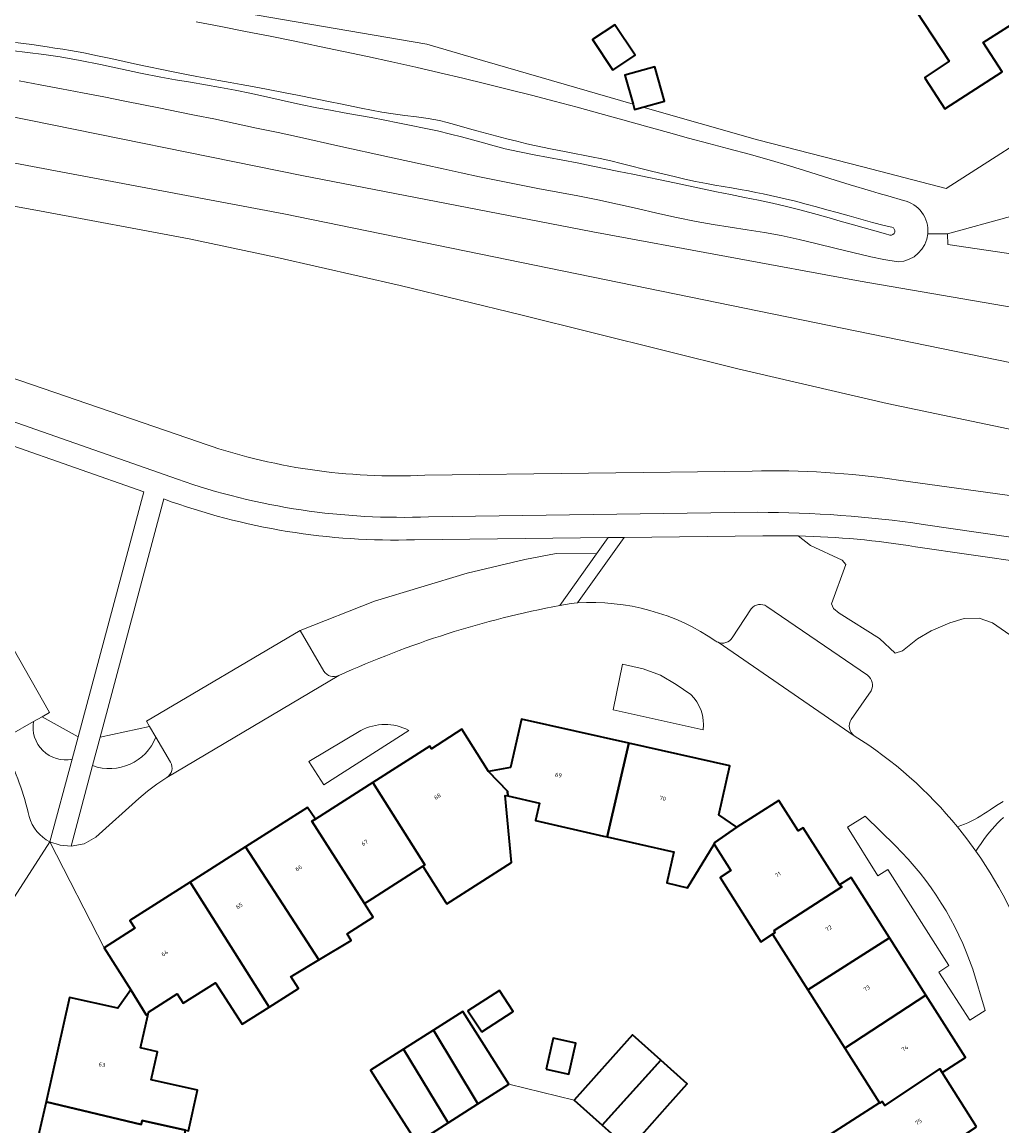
# Model space of a CAD drawing. Header units: metres. Extents: x 197700 to 204338, y 317132 to 325229.
# Tile 747 of 1056: x 203375 to 203459, y 319061 to 319156. Entities that reach past the tile are written whole.
import ezdxf
from ezdxf.enums import TextEntityAlignment as Align

# ---------------------------------------------------------------- set-up
doc = ezdxf.new("R2010")
doc.units = ezdxf.units.M
for name, color, linetype, lineweight in [('B-WE-GR-BEPLANTING_CULTUUR_BODEMBEDEKKER-GV', 90, 'Continuous', 18), ('B-WE-GR-BEPLANTING_CULTUUR_BOSPLANTSOEN-GV', 90, 'Continuous', 18), ('B-WE-GR-BEPLANTING_CULTUUR_HEESTERS-GV', 90, 'Continuous', 18), ('B-WE-OG-BEBOUWING-GV', 7, 'Continuous', 35), ('B-WE-OG-BEBOUWING-T18', 10, 'Continuous', 18), ('B-WE-OG-TERREIN_CULTUURSCHEIDING-GV', 7, 'Continuous', 18), ('B-WE-OG-TERREIN_ERF-GV', 7, 'Continuous', 18), ('B-WE-VH-VERHARDING_ASFALT-GV', 252, 'Continuous', 18), ('B-WE-VH-VERHARDING_BETONSTRAATSTEEN-GV', 252, 'Continuous', 18), ('B-WE-VH-VERHARDING_GESLOTEN-GV', 252, 'Continuous', 18), ('B-WE-VH-VERHARDING_OPEN-GV', 252, 'Continuous', 18), ('B-WE-VH-VERHARDING_TEGEL-GV', 252, 'Continuous', 18)]:
    doc.layers.add(name, color=color, linetype=linetype, lineweight=lineweight)
doc.styles.add('NLCS-ISO-M200-T18', font='NLCS-ISO.ttf', dxfattribs={"height": 0.36})

msp = doc.modelspace()

# ---------------------------------------------------------------- linework, layer by layer
at = {"layer": 'B-WE-GR-BEPLANTING_CULTUUR_BODEMBEDEKKER-GV'}
for points in [[(203379.206, 319092.603), (203379.724, 319094.534), (203376.622, 319096.271), (203375.874, 319095.847)], [(203375.874, 319095.847), (203373.769, 319094.654)], [(203386.428, 319094.516), (203385.892, 319095.429), (203381.622, 319094.508), (203380.967, 319092.055)], [(203387.697, 319092.352), (203386.428, 319094.516)], [(203377.297, 319085.493), (203379.206, 319092.603)], [(203380.967, 319092.055), (203379.111, 319085.109), (203380.236, 319085.328), (203381.244, 319085.877), (203384.948, 319089.225), (203385.709, 319089.867), (203386.506, 319090.464), (203387.373, 319091.026)]]:
    msp.add_lwpolyline(points, dxfattribs=at)
for points in [[(203379.206, 319092.603, -0.527084), (203375.874, 319095.847)], [(203375.874, 319095.847, 0.527084), (203379.206, 319092.603)], [(203380.967, 319092.055, 0.408232), (203386.428, 319094.516)], [(203386.428, 319094.516, -0.408232), (203380.967, 319092.055)], [(203373.404, 319093.325, -0.071655), (203375.492, 319087.657)], [(203387.373, 319091.026, 0.393744), (203387.697, 319092.352)], [(203375.492, 319087.657, 0.211368), (203377.297, 319085.493)]]:
    msp.add_lwpolyline(points, format="xyb", dxfattribs=at)
at = {"layer": 'B-WE-GR-BEPLANTING_CULTUUR_BOSPLANTSOEN-GV'}
msp.add_lwpolyline([(203459.514, 319087.59), (203459.26, 319087.346), (203459.012, 319087.097), (203458.769, 319086.841), (203458.532, 319086.581), (203458.303, 319086.314), (203458.055, 319086.001), (203457.819, 319085.677), (203457.591, 319085.347), (203457.364, 319085.016), (203457.137, 319084.692)], dxfattribs=at)
msp.add_lwpolyline([(203457.137, 319084.692, -0.081818), (203462.304, 319074.002)], format="xyb", dxfattribs=at)
at = {"layer": 'B-WE-GR-BEPLANTING_CULTUUR_HEESTERS-GV'}
for points in [[(203467.719, 319144.631), (203465.673, 319144.537), (203464.846, 319142.78), (203460.128, 319139.38), (203454.68, 319137.895), (203454.724, 319136.963), (203461.324, 319135.978), (203467.562, 319137.583), (203470.505, 319136.091), (203471.843, 319138.394)], [(203369.808, 319109.702), (203377.246, 319096.624), (203376.622, 319096.271), (203379.724, 319094.534), (203385.394, 319115.654), (203373.6, 319119.773), (203373.103, 319119.936)]]:
    msp.add_lwpolyline(points, close=True, dxfattribs=at)
for points in [[(203387.106, 319115.034), (203381.622, 319094.508), (203385.892, 319095.429), (203385.629, 319095.878), (203398.856, 319103.706), (203405.285, 319106.214), (203413.277, 319108.637), (203418.242, 319109.808), (203420.946, 319110.332), (203424.427, 319110.299), (203425.421, 319111.699), (203408.738, 319111.517)], [(203438.774, 319111.844), (203426.821, 319111.714), (203422.777, 319106.073)], [(203462.602, 319101.584), (203458.557, 319104.355), (203457.409, 319104.775), (203456.121, 319104.747), (203454.89, 319104.355), (203453.294, 319103.684), (203452.091, 319102.984), (203450.803, 319101.948), (203450.187, 319101.752), (203448.816, 319103.012), (203445.359, 319105.195), (203444.869, 319105.601), (203444.673, 319105.993), (203445.933, 319109.395), (203445.597, 319109.759), (203442.882, 319111.019), (203441.823, 319111.845)], [(203436.123, 319103.07), (203437.773, 319105.559)], [(203439.102, 319105.775), (203447.793, 319099.837)], [(203432.544, 319098.188), (203431.3, 319099.039), (203429.933, 319099.848), (203428.442, 319100.393), (203426.658, 319100.804), (203425.853, 319096.858), (203433.62, 319095.141)], [(203448.106, 319098.502), (203446.375, 319096.043)], [(203404.1, 319095.08), (203399.613, 319092.41), (203400.901, 319090.401), (203408.234, 319095.095)], [(203455.555, 319086.775), (203455.846, 319086.896), (203456.141, 319087.015), (203456.436, 319087.136), (203456.726, 319087.263), (203457.011, 319087.402), (203457.29, 319087.557), (203457.564, 319087.723), (203457.833, 319087.896), (203458.101, 319088.073), (203458.37, 319088.247), (203458.927, 319088.605), (203459.482, 319088.967)], [(203450.191, 319085.132), (203447.595, 319087.699), (203446.055, 319086.739), (203448.691, 319082.563), (203449.539, 319083.115), (203454.803, 319074.824), (203453.944, 319074.268), (203456.601, 319070.111), (203457.938, 319070.963), (203456.86, 319074.512)]]:
    msp.add_lwpolyline(points, dxfattribs=at)
for points in [[(203408.738, 319111.517, -0.095552), (203387.106, 319115.034)], [(203441.823, 319111.845, 0.010823), (203438.774, 319111.844)], [(203422.777, 319106.073, -0.167606), (203434.725, 319102.782)], [(203437.773, 319105.559, -0.40207), (203439.102, 319105.775)], [(203434.725, 319102.782, 0.052759), (203434.901, 319102.685)], [(203434.901, 319102.685, 0.369987), (203436.123, 319103.07)], [(203447.793, 319099.837, -0.367771), (203448.106, 319098.502)], [(203433.62, 319095.141, 0.241456), (203432.544, 319098.188)], [(203446.375, 319096.043, 0.390091), (203446.645, 319094.622)], [(203408.234, 319095.095, 0.247944), (203404.1, 319095.08)], [(203446.645, 319094.622, -0.081817), (203455.555, 319086.775)], [(203456.86, 319074.512, 0.118034), (203450.191, 319085.132)]]:
    msp.add_lwpolyline(points, format="xyb", dxfattribs=at)
at = {"layer": 'B-WE-OG-BEBOUWING-GV'}
for points in [[(203459.275, 319162.003), (203451.887, 319157.252), (203451.959, 319157.142), (203454.834, 319152.755), (203452.723, 319151.346), (203452.771, 319151.27), (203454.455, 319148.654), (203459.4, 319151.834), (203457.76, 319154.358), (203462.327, 319157.257)], [(203425.832, 319151.999), (203427.75, 319153.271), (203426.01, 319155.893), (203424.092, 319154.621)], [(203427.581, 319149.058), (203427.711, 319148.6), (203428.429, 319148.803), (203430.279, 319149.326), (203429.447, 319152.27), (203426.879, 319151.544)], [(203425.015, 319085.987), (203425.346, 319085.91), (203427.218, 319093.98), (203417.951, 319096.048), (203417.021, 319091.881), (203415.116, 319091.56), (203416.745, 319089.844), (203416.772, 319089.442), (203419.519, 319088.82), (203419.177, 319087.312)], [(203409.633, 319083.495), (203409.453, 319083.381), (203411.432, 319080.269), (203411.508, 319080.149), (203417.102, 319083.707), (203416.56, 319089.49), (203416.772, 319089.442), (203416.745, 319089.844), (203415.116, 319091.56), (203412.811, 319095.19), (203410.195, 319093.513), (203410.055, 319093.733), (203405.127, 319090.595)], [(203434.574, 319085.272), (203434.556, 319085.301), (203434.633, 319085.427), (203436.513, 319086.738), (203434.973, 319087.813), (203435.916, 319092.039), (203427.218, 319093.98), (203425.346, 319085.91), (203430.918, 319084.649), (203431.079, 319084.612), (203430.474, 319081.943), (203432.269, 319081.536)], [(203400.179, 319087.443), (203399.878, 319087.267), (203404.416, 319080.178), (203405.102, 319080.614), (203409.453, 319083.381), (203409.633, 319083.495), (203405.127, 319090.595)], [(203404.416, 319080.178), (203399.878, 319087.267), (203400.179, 319087.443), (203399.51, 319088.456), (203394.168, 319085.064), (203398.782, 319077.938), (203400.476, 319075.321), (203403.273, 319076.998), (203402.937, 319077.558), (203405.176, 319078.982)], [(203436.513, 319086.738), (203434.633, 319085.427), (203434.556, 319085.301), (203434.574, 319085.272), (203436.012, 319083.012), (203435.076, 319082.417), (203438.597, 319076.881), (203439.601, 319077.52), (203439.788, 319077.639), (203439.738, 319077.853), (203445.57, 319081.609), (203445.388, 319081.785), (203442.246, 319086.684), (203441.826, 319086.434), (203440.147, 319089.036)], [(203398.782, 319077.938), (203394.168, 319085.064), (203389.381, 319082.024), (203396.184, 319071.241), (203398.724, 319072.856), (203398.075, 319073.876), (203398.227, 319073.973), (203400.476, 319075.321)], [(203384.278, 319072.737), (203385.598, 319070.587), (203385.727, 319070.518), (203385.791, 319070.802), (203388.273, 319072.38), (203388.786, 319071.573), (203391.574, 319073.346), (203393.855, 319069.76), (203396.184, 319071.241), (203389.381, 319082.024), (203384.172, 319078.716), (203384.602, 319078.035), (203381.98, 319076.365)], [(203445.388, 319081.785), (203445.57, 319081.609), (203439.738, 319077.853), (203439.788, 319077.639), (203439.601, 319077.52), (203442.647, 319072.73), (203449.7, 319077.21), (203446.393, 319082.413)], [(203452.832, 319072.282), (203449.7, 319077.21), (203442.647, 319072.73), (203445.85, 319067.693)], [(203388.975, 319060.638), (203389.244, 319060.578), (203390.029, 319064.086), (203386.033, 319064.98), (203386.575, 319067.402), (203385.096, 319067.738), (203385.727, 319070.518), (203385.598, 319070.587), (203384.278, 319072.737), (203383.154, 319071.151), (203378.989, 319072.082), (203376.955, 319063.095), (203385.161, 319061.126), (203385.239, 319061.474)], [(203414.522, 319069.102), (203417.235, 319070.86), (203416.053, 319072.685), (203413.34, 319070.926)], [(203454.217, 319065.62), (203456.254, 319066.897), (203452.832, 319072.282), (203445.85, 319067.693), (203448.837, 319062.997), (203448.85, 319062.977), (203449.061, 319063.117), (203449.271, 319062.763), (203454.025, 319065.913)], [(203414.188, 319068.824), (203412.886, 319070.868), (203410.361, 319069.263), (203414.189, 319062.897), (203416.874, 319064.606)], [(203407.773, 319067.617), (203411.62, 319061.261), (203414.189, 319062.897), (203410.361, 319069.263)], [(203420.096, 319065.891), (203422.032, 319065.458), (203422.633, 319068.138), (203420.696, 319068.572)], [(203429.967, 319066.665), (203427.515, 319068.853), (203425.822, 319066.953), (203422.495, 319063.22), (203424.897, 319061.079)], [(203406.234, 319063.759), (203408.919, 319059.542), (203411.62, 319061.261), (203407.773, 319067.617), (203404.929, 319065.809)], [(203424.897, 319061.079), (203427.229, 319059), (203430.556, 319062.732), (203432.248, 319064.63), (203429.967, 319066.665)], [(203457.192, 319060.931), (203454.217, 319065.62), (203454.025, 319065.913), (203449.271, 319062.763), (203449.061, 319063.117), (203448.85, 319062.977), (203448.837, 319062.997), (203444.155, 319060.02), (203444.489, 319059.495), (203447.517, 319054.733), (203447.803, 319054.915), (203447.879, 319054.795), (203450.232, 319056.346)], [(203376.955, 319063.095), (203375.597, 319057.095), (203376.763, 319056.832), (203376.815, 319057.129), (203383.599, 319055.609), (203383.682, 319056.05), (203384.007, 319055.971), (203384.021, 319056.029), (203385.231, 319055.758), (203387.85, 319055.215), (203388.975, 319060.638), (203385.239, 319061.474), (203385.161, 319061.126)]]:
    msp.add_lwpolyline(points, close=True, dxfattribs=at)
at = {"layer": 'B-WE-OG-TERREIN_CULTUURSCHEIDING-GV'}
for points in [[(203274.767, 319169.809), (203349.157, 319153.345), (203373.512, 319148.079), (203399.002, 319142.896), (203424.096, 319138.041), (203447.15, 319133.815), (203465.692, 319130.603)], [(203428.429, 319148.803), (203427.711, 319148.6), (203427.581, 319149.058), (203414.595, 319152.816), (203409.78, 319154.214), (203375.993, 319160.016)], [(203450.457, 319116.654), (203473.173, 319113.533), (203473.745, 319116.844), (203462.635, 319118.878), (203462.94, 319120.434), (203449.479, 319123.268), (203436.616, 319126.24), (203417.9, 319130.89), (203407.485, 319133.425), (203396.888, 319135.847), (203389.289, 319137.464), (203376.394, 319139.876), (203358.688, 319143.063), (203273.286, 319159.073)], [(203389.914, 319156.151), (203392.041, 319155.747), (203394.165, 319155.331), (203396.288, 319154.906), (203398.409, 319154.473), (203400.529, 319154.033), (203402.61, 319153.597), (203404.69, 319153.156), (203406.768, 319152.706), (203408.843, 319152.245), (203410.915, 319151.769), (203412.894, 319151.299), (203414.87, 319150.817), (203416.844, 319150.324), (203418.814, 319149.822), (203420.783, 319149.31), (203422.754, 319148.783), (203424.722, 319148.243), (203426.687, 319147.694), (203428.653, 319147.146), (203430.62, 319146.604), (203432.358, 319146.137), (203434.099, 319145.676), (203435.839, 319145.214), (203437.576, 319144.744), (203439.309, 319144.257), (203441.062, 319143.737), (203442.81, 319143.198), (203444.555, 319142.651), (203446.302, 319142.109), (203448.054, 319141.586), (203448.801, 319141.367), (203449.548, 319141.146), (203450.89, 319140.764)], [(203450.89, 319140.764), (203449.548, 319141.146), (203448.801, 319141.367), (203448.054, 319141.586), (203446.302, 319142.109), (203444.555, 319142.651), (203442.81, 319143.198), (203441.062, 319143.737), (203439.309, 319144.257), (203437.576, 319144.744), (203435.839, 319145.214), (203434.099, 319145.676), (203432.358, 319146.137), (203430.62, 319146.604), (203428.653, 319147.146), (203426.687, 319147.694), (203424.722, 319148.243), (203422.754, 319148.783), (203420.783, 319149.31), (203418.814, 319149.822), (203416.844, 319150.324), (203414.87, 319150.817), (203412.894, 319151.299), (203410.915, 319151.769), (203408.843, 319152.245), (203406.768, 319152.706), (203404.69, 319153.156), (203402.61, 319153.597), (203400.529, 319154.033), (203398.409, 319154.473), (203396.288, 319154.906), (203394.165, 319155.331), (203392.041, 319155.747), (203389.914, 319156.151)], [(203449.9, 319138.458), (203449.22, 319138.608), (203448.208, 319138.868), (203447.202, 319139.152), (203446.197, 319139.443), (203445.189, 319139.722), (203444.291, 319139.963), (203443.393, 319140.209), (203442.495, 319140.452), (203441.595, 319140.688), (203440.692, 319140.908), (203440.061, 319141.052), (203439.429, 319141.191), (203438.795, 319141.324), (203438.161, 319141.454), (203437.526, 319141.579), (203436.801, 319141.712), (203436.074, 319141.836), (203435.347, 319141.956), (203434.62, 319142.08), (203433.895, 319142.214), (203432.967, 319142.404), (203432.042, 319142.606), (203431.118, 319142.817), (203429.274, 319143.25), (203428.366, 319143.472), (203427.459, 319143.703), (203426.553, 319143.936), (203425.645, 319144.16), (203424.734, 319144.368), (203424.149, 319144.489), (203423.563, 319144.604), (203422.389, 319144.827), (203421.803, 319144.942), (203420.442, 319145.215), (203419.763, 319145.354), (203419.084, 319145.497), (203418.407, 319145.648), (203417.544, 319145.853), (203416.684, 319146.069), (203415.826, 319146.293), (203414.112, 319146.75), (203413.466, 319146.929), (203412.178, 319147.302), (203411.532, 319147.478), (203410.882, 319147.636), (203409.895, 319147.825), (203408.898, 319147.969), (203407.897, 319148.093), (203406.896, 319148.22), (203405.9, 319148.372), (203405.009, 319148.536), (203404.12, 319148.711), (203402.345, 319149.077), (203401.457, 319149.257), (203398.778, 319149.791), (203397.438, 319150.057), (203396.097, 319150.319), (203394.755, 319150.574), (203393.794, 319150.749), (203392.833, 319150.919), (203391.871, 319151.087), (203390.91, 319151.258), (203389.95, 319151.437), (203388.927, 319151.638), (203387.906, 319151.845), (203384.844, 319152.482), (203383.689, 319152.727), (203382.535, 319152.98), (203381.381, 319153.229), (203380.225, 319153.467), (203379.064, 319153.681), (203378.397, 319153.791), (203377.729, 319153.895), (203377.06, 319153.994), (203375.722, 319154.187), (203375.017, 319154.28), (203374.31, 319154.363)], [(203374.31, 319154.363), (203375.017, 319154.28), (203375.722, 319154.187), (203377.06, 319153.994), (203377.729, 319153.895), (203378.397, 319153.791), (203379.064, 319153.681), (203380.225, 319153.467), (203381.381, 319153.229), (203382.535, 319152.98), (203383.689, 319152.727), (203384.844, 319152.482), (203387.906, 319151.845), (203388.927, 319151.638), (203389.95, 319151.437), (203390.91, 319151.258), (203391.871, 319151.087), (203392.833, 319150.919), (203393.794, 319150.749), (203394.755, 319150.574), (203396.097, 319150.319), (203397.438, 319150.057), (203398.778, 319149.791), (203401.457, 319149.257), (203402.345, 319149.077), (203404.12, 319148.711), (203405.009, 319148.536), (203405.9, 319148.372), (203406.896, 319148.22), (203407.897, 319148.093), (203408.898, 319147.969), (203409.895, 319147.825), (203410.882, 319147.636), (203411.532, 319147.478), (203412.178, 319147.302), (203413.466, 319146.929), (203414.112, 319146.75), (203415.826, 319146.293), (203416.684, 319146.069), (203417.544, 319145.853), (203418.407, 319145.648), (203419.084, 319145.497), (203419.763, 319145.354), (203420.442, 319145.215), (203421.803, 319144.942), (203422.389, 319144.827), (203423.563, 319144.604), (203424.149, 319144.489), (203424.734, 319144.368), (203425.645, 319144.16), (203426.553, 319143.936), (203427.459, 319143.703), (203428.366, 319143.472), (203429.274, 319143.25), (203431.118, 319142.817), (203432.042, 319142.606), (203432.967, 319142.404), (203433.895, 319142.214), (203434.62, 319142.08), (203435.347, 319141.956), (203436.074, 319141.836), (203436.801, 319141.712), (203437.526, 319141.579), (203438.161, 319141.454), (203438.795, 319141.324), (203439.429, 319141.191), (203440.061, 319141.052), (203440.692, 319140.908), (203441.595, 319140.688), (203442.495, 319140.452), (203443.393, 319140.209), (203444.291, 319139.963), (203445.189, 319139.722), (203446.197, 319139.443), (203447.202, 319139.152), (203448.208, 319138.868), (203449.22, 319138.608), (203449.9, 319138.458)], [(203373.948, 319153.69), (203376.766, 319153.341), (203378.168, 319153.131), (203379.909, 319152.812), (203381.644, 319152.462), (203383.377, 319152.097), (203385.11, 319151.736), (203386.847, 319151.395), (203388.132, 319151.163), (203389.42, 319150.942), (203390.708, 319150.724), (203391.994, 319150.499), (203393.278, 319150.259), (203394.687, 319149.971), (203396.092, 319149.664), (203397.495, 319149.35), (203398.9, 319149.041), (203400.308, 319148.75), (203401.478, 319148.527), (203402.651, 319148.316), (203403.824, 319148.109), (203404.997, 319147.897), (203406.167, 319147.675), (203407.303, 319147.451), (203408.439, 319147.224), (203409.573, 319146.99), (203410.705, 319146.744), (203411.832, 319146.481), (203412.78, 319146.238), (203413.723, 319145.977), (203414.666, 319145.71), (203415.609, 319145.451), (203416.558, 319145.211), (203417.793, 319144.937), (203419.034, 319144.691), (203420.278, 319144.46), (203421.523, 319144.231), (203422.766, 319143.991), (203423.961, 319143.75), (203426.351, 319143.261), (203427.545, 319143.015), (203431.153, 319142.268), (203432.36, 319142.017), (203434.773, 319141.513), (203435.981, 319141.267), (203437.191, 319141.025), (203438.4, 319140.781), (203439.606, 319140.525), (203440.807, 319140.248), (203441.967, 319139.953), (203443.122, 319139.637), (203444.274, 319139.311), (203445.426, 319138.983), (203446.58, 319138.665), (203447.5, 319138.407), (203448.419, 319138.139), (203449.34, 319137.878), (203449.728, 319137.769)], [(203449.728, 319137.769), (203449.34, 319137.878), (203448.419, 319138.139), (203447.5, 319138.407), (203446.58, 319138.665), (203445.426, 319138.983), (203444.274, 319139.311), (203443.122, 319139.637), (203441.967, 319139.953), (203440.807, 319140.248), (203439.606, 319140.525), (203438.4, 319140.781), (203437.191, 319141.025), (203435.981, 319141.267), (203434.773, 319141.513), (203432.36, 319142.017), (203431.153, 319142.268), (203427.545, 319143.015), (203426.351, 319143.261), (203423.961, 319143.75), (203422.766, 319143.991), (203421.523, 319144.231), (203420.278, 319144.46), (203419.034, 319144.691), (203417.793, 319144.937), (203416.558, 319145.211), (203415.609, 319145.451), (203414.666, 319145.71), (203413.723, 319145.977), (203412.78, 319146.238), (203411.832, 319146.481), (203410.705, 319146.744), (203409.573, 319146.99), (203408.439, 319147.224), (203407.303, 319147.451), (203406.167, 319147.675), (203404.997, 319147.897), (203403.824, 319148.109), (203402.651, 319148.316), (203401.478, 319148.527), (203400.308, 319148.75), (203398.9, 319149.041), (203397.495, 319149.35), (203396.092, 319149.664), (203394.687, 319149.971), (203393.278, 319150.259), (203391.994, 319150.499), (203390.708, 319150.724), (203389.42, 319150.942), (203388.132, 319151.163), (203386.847, 319151.395), (203385.11, 319151.736), (203383.377, 319152.097), (203381.644, 319152.462), (203379.909, 319152.812), (203378.168, 319153.131), (203376.766, 319153.341), (203373.948, 319153.69)], [(203374.631, 319151.077), (203376.456, 319150.734), (203378.28, 319150.386), (203380.104, 319150.034), (203381.927, 319149.679), (203383.749, 319149.321), (203386.825, 319148.712), (203388.363, 319148.405), (203389.899, 319148.093), (203391.435, 319147.778), (203393.278, 319147.392), (203395.119, 319147), (203396.959, 319146.603), (203398.799, 319146.203), (203402.12, 319145.478), (203406.563, 319144.497), (203409.617, 319143.827), (203411.188, 319143.48), (203412.76, 319143.135), (203414.333, 319142.796), (203415.908, 319142.467), (203417.63, 319142.125), (203419.355, 319141.799), (203421.081, 319141.478), (203422.805, 319141.151), (203424.527, 319140.809), (203426.225, 319140.444), (203427.92, 319140.059), (203429.614, 319139.67), (203431.31, 319139.296), (203433.012, 319138.951), (203434.479, 319138.693), (203435.951, 319138.463), (203437.424, 319138.24), (203438.895, 319138.004), (203440.359, 319137.736), (203441.907, 319137.401), (203443.448, 319137.031), (203444.986, 319136.646), (203446.525, 319136.266), (203448.07, 319135.912), (203449.206, 319135.664), (203450.444, 319135.466)], [(203450.444, 319135.466), (203449.206, 319135.664), (203448.07, 319135.912), (203446.525, 319136.266), (203444.986, 319136.646), (203443.448, 319137.031), (203441.907, 319137.401), (203440.359, 319137.736), (203438.895, 319138.004), (203437.424, 319138.24), (203435.951, 319138.463), (203434.479, 319138.693), (203433.012, 319138.951), (203431.31, 319139.296), (203429.614, 319139.67), (203427.92, 319140.059), (203426.225, 319140.444), (203424.527, 319140.809), (203422.805, 319141.151), (203421.081, 319141.478), (203419.355, 319141.799), (203417.63, 319142.125), (203415.908, 319142.467), (203414.333, 319142.796), (203412.76, 319143.135), (203411.188, 319143.48), (203409.617, 319143.827), (203406.563, 319144.497), (203402.12, 319145.478), (203398.799, 319146.203), (203396.959, 319146.603), (203395.119, 319147), (203393.278, 319147.392), (203391.435, 319147.778), (203389.899, 319148.093), (203388.363, 319148.405), (203386.825, 319148.712), (203383.749, 319149.321), (203381.927, 319149.679), (203380.104, 319150.034), (203378.28, 319150.386), (203376.456, 319150.734), (203374.631, 319151.077)], [(203452.985, 319137.895), (203454.68, 319137.895), (203460.128, 319139.38), (203464.846, 319142.78), (203465.673, 319144.537), (203467.719, 319144.631), (203469.43, 319145.603), (203468.118, 319147.607), (203471.288, 319149.706), (203470.165, 319151.487), (203469.959, 319151.805), (203464.708, 319148.268), (203454.58, 319141.802), (203447.374, 319143.654), (203438.318, 319145.996), (203428.429, 319148.803)], [(203305.492, 319144.771), (203342.846, 319134.814), (203356.344, 319131.065), (203365.595, 319128.258), (203374.771, 319125.214), (203390.1, 319119.951)], [(203465.692, 319130.603), (203466.266, 319134.607), (203466.413, 319135.63), (203468.188, 319135.396), (203469.595, 319135.21), (203470.505, 319136.091), (203467.562, 319137.583), (203461.324, 319135.978), (203454.724, 319136.963), (203454.68, 319137.895), (203452.985, 319137.895)], [(203409.627, 319117.084), (203437.857, 319117.431)], [(203441.823, 319111.845), (203442.882, 319111.019), (203445.597, 319109.759), (203445.933, 319109.395), (203444.673, 319105.993), (203444.869, 319105.601), (203445.359, 319105.195), (203448.816, 319103.012), (203450.187, 319101.752), (203450.803, 319101.948), (203452.091, 319102.984), (203453.294, 319103.684), (203454.89, 319104.355), (203456.121, 319104.747), (203457.409, 319104.775), (203458.557, 319104.355), (203462.602, 319101.584)], [(203421.274, 319105.856), (203424.427, 319110.299), (203420.946, 319110.332), (203418.242, 319109.808), (203413.277, 319108.637), (203405.285, 319106.214), (203398.856, 319103.706), (203400.9, 319100.204)], [(203471.132, 319108.145), (203451.924, 319110.921)]]:
    msp.add_lwpolyline(points, dxfattribs=at)
for points in [[(203450.89, 319140.764, -0.378753), (203452.985, 319137.895)], [(203452.985, 319137.895, 0.378753), (203450.89, 319140.764)], [(203449.728, 319137.769, 0.936153), (203449.9, 319138.458)], [(203449.9, 319138.458, -0.936153), (203449.728, 319137.769)], [(203450.444, 319135.466, 0.373479), (203452.985, 319137.895)], [(203452.985, 319137.895, -0.373479), (203450.444, 319135.466)], [(203390.1, 319119.951, 0.097767), (203409.627, 319117.084)], [(203437.857, 319117.431, -0.044047), (203450.457, 319116.654)], [(203451.924, 319110.921, 0.035266), (203441.823, 319111.845)], [(203402.209, 319099.812, -0.060803), (203421.274, 319105.856)], [(203400.9, 319100.204, 0.36976), (203402.209, 319099.812)]]:
    msp.add_lwpolyline(points, format="xyb", dxfattribs=at)
at = {"layer": 'B-WE-OG-TERREIN_ERF-GV'}
for points in [[(203444.208, 319166.167), (203448.413, 319168.872), (203450.039, 319166.344), (203451.664, 319163.817), (203456.223, 319166.749), (203459.275, 319162.003), (203462.327, 319157.257), (203457.76, 319154.358), (203459.4, 319151.834), (203454.455, 319148.654), (203452.771, 319151.27), (203452.723, 319151.346), (203454.834, 319152.755), (203451.959, 319157.142), (203451.887, 319157.252), (203451.596, 319157.695), (203448.981, 319161.685), (203448.836, 319161.906), (203447.049, 319160.735), (203445.378, 319163.29), (203443.708, 319165.845)], [(203425.832, 319151.999), (203424.092, 319154.621), (203426.01, 319155.893), (203427.75, 319153.271)], [(203414.522, 319069.102), (203413.34, 319070.926), (203416.053, 319072.685), (203417.235, 319070.86)], [(203420.096, 319065.891), (203420.696, 319068.572), (203422.633, 319068.138), (203422.032, 319065.458)]]:
    msp.add_lwpolyline(points, close=True, dxfattribs=at)
for points in [[(203375.993, 319160.016), (203409.78, 319154.214), (203414.595, 319152.816), (203427.581, 319149.058), (203426.879, 319151.544), (203429.447, 319152.27), (203430.279, 319149.326), (203428.429, 319148.803), (203438.318, 319145.996), (203447.374, 319143.654), (203454.58, 319141.802), (203464.708, 319148.268), (203469.959, 319151.805), (203463.337, 319162.042)], [(203444.155, 319060.02), (203448.837, 319062.997), (203445.85, 319067.693), (203442.647, 319072.73), (203439.601, 319077.52), (203438.597, 319076.881), (203435.076, 319082.417), (203436.012, 319083.012), (203434.574, 319085.272), (203432.269, 319081.536), (203430.474, 319081.943), (203431.079, 319084.612), (203430.918, 319084.649), (203425.346, 319085.91), (203425.015, 319085.987), (203419.177, 319087.312), (203419.519, 319088.82), (203416.772, 319089.442), (203416.56, 319089.49), (203417.102, 319083.707), (203411.508, 319080.149), (203411.432, 319080.269), (203409.453, 319083.381), (203405.102, 319080.614), (203404.416, 319080.178), (203405.176, 319078.982), (203402.937, 319077.558), (203403.273, 319076.998), (203400.476, 319075.321), (203398.227, 319073.973), (203398.075, 319073.876), (203398.724, 319072.856), (203396.184, 319071.241), (203393.855, 319069.76), (203391.574, 319073.346), (203388.786, 319071.573), (203388.273, 319072.38), (203385.791, 319070.802), (203385.727, 319070.518), (203385.096, 319067.738), (203386.575, 319067.402), (203386.033, 319064.98), (203390.029, 319064.086), (203389.244, 319060.578)], [(203408.919, 319059.542), (203406.234, 319063.759), (203404.929, 319065.809), (203407.773, 319067.617), (203410.361, 319069.263), (203412.886, 319070.868), (203414.188, 319068.824), (203416.874, 319064.606), (203422.495, 319063.22), (203425.822, 319066.953), (203427.515, 319068.853), (203429.967, 319066.665), (203432.248, 319064.63), (203430.556, 319062.732), (203427.229, 319059)]]:
    msp.add_lwpolyline(points, dxfattribs=at)
at = {"layer": 'B-WE-VH-VERHARDING_ASFALT-GV'}
for points in [[(203237.943, 319170.701), (203274.025, 319164.592), (203356.996, 319147.211), (203397.472, 319139.605), (203477.063, 319123.315), (203477.859, 319128.59), (203476.23, 319128.852), (203475.577, 319128.957), (203468.904, 319130.052), (203468.313, 319130.149), (203465.692, 319130.603), (203447.15, 319133.815), (203424.096, 319138.041), (203399.002, 319142.896), (203373.512, 319148.079), (203349.157, 319153.345), (203274.767, 319169.809), (203274.329, 319169.906), (203258.626, 319173.08), (203257.63, 319173.281), (203255.075, 319173.795), (203252.157, 319174.305)], [(203474.01, 319118.381), (203476.256, 319117.973), (203477.063, 319123.315), (203397.472, 319139.605), (203356.996, 319147.211), (203274.025, 319164.592), (203237.943, 319170.701)], [(203247.442, 319164.256), (203250.178, 319163.738), (203257.849, 319162.286), (203258.009, 319162.256), (203263.452, 319161.127), (203265.953, 319160.525), (203273.286, 319159.073), (203358.688, 319143.063), (203376.394, 319139.876), (203389.289, 319137.464), (203396.888, 319135.847), (203407.485, 319133.425), (203417.9, 319130.89), (203436.616, 319126.24), (203449.479, 319123.268), (203462.94, 319120.434), (203463.62, 319120.291), (203469.851, 319119.146), (203474.01, 319118.381)], [(203278.908, 319150.839), (203266.292, 319153.198), (203255.911, 319155.105), (203251.793, 319155.848), (203251.203, 319152.206), (203255.231, 319151.499), (203261.733, 319150.355), (203276.213, 319147.682), (203288.489, 319145.146), (203300.699, 319142.304), (203338.619, 319132.221), (203353.491, 319128.137), (203364.005, 319125.012), (203374.427, 319121.592), (203388.297, 319116.736)], [(203390.1, 319119.951), (203374.771, 319125.214), (203365.595, 319128.258), (203356.344, 319131.065), (203342.846, 319134.814), (203305.492, 319144.771)], [(203437.857, 319117.431), (203409.627, 319117.084)], [(203452.586, 319112.847), (203474.871, 319109.616), (203475.386, 319113.114), (203473.173, 319113.533), (203450.457, 319116.654)], [(203409.94, 319113.498), (203438.337, 319113.882)]]:
    msp.add_lwpolyline(points, dxfattribs=at)
for points in [[(203409.627, 319117.084, -0.097767), (203390.1, 319119.951)], [(203450.457, 319116.654, 0.044047), (203437.857, 319117.431)], [(203388.297, 319116.736, 0.094902), (203409.94, 319113.498)], [(203438.337, 319113.882, -0.036141), (203452.586, 319112.847)]]:
    msp.add_lwpolyline(points, format="xyb", dxfattribs=at)
at = {"layer": 'B-WE-VH-VERHARDING_BETONSTRAATSTEEN-GV'}
for points in [[(203373.769, 319094.654), (203375.874, 319095.847), (203376.622, 319096.271), (203377.246, 319096.624), (203369.808, 319109.702), (203366.392, 319107.73)], [(203422.777, 319106.073), (203422.509, 319106.054), (203422.238, 319106.031), (203421.756, 319105.945), (203421.274, 319105.856)], [(203437.773, 319105.559), (203436.123, 319103.07)], [(203447.793, 319099.837), (203439.102, 319105.775)], [(203400.9, 319100.204), (203398.856, 319103.706), (203385.629, 319095.878), (203385.892, 319095.429), (203386.428, 319094.516), (203387.697, 319092.352)], [(203434.901, 319102.685), (203446.645, 319094.622)], [(203446.645, 319094.622), (203434.901, 319102.685)], [(203433.62, 319095.141), (203425.853, 319096.858), (203426.658, 319100.804), (203428.442, 319100.393), (203429.933, 319099.848), (203431.3, 319099.039), (203432.544, 319098.188)], [(203402.209, 319099.812), (203387.373, 319091.026), (203386.506, 319090.464), (203385.709, 319089.867), (203384.948, 319089.225), (203381.244, 319085.877), (203380.236, 319085.328), (203379.111, 319085.109), (203378.18, 319085.187), (203377.297, 319085.493), (203381.98, 319076.365), (203384.602, 319078.035), (203384.172, 319078.716), (203389.381, 319082.024), (203394.168, 319085.064)], [(203387.373, 319091.026), (203402.209, 319099.812)], [(203446.375, 319096.043), (203448.106, 319098.502)], [(203394.168, 319085.064), (203399.51, 319088.456), (203400.179, 319087.443), (203405.127, 319090.595), (203410.055, 319093.733), (203410.195, 319093.513), (203412.811, 319095.19), (203415.116, 319091.56), (203417.021, 319091.881), (203417.951, 319096.048), (203427.218, 319093.98), (203435.916, 319092.039), (203434.973, 319087.813), (203436.513, 319086.738), (203440.147, 319089.036), (203441.826, 319086.434), (203442.246, 319086.684), (203445.388, 319081.785), (203446.393, 319082.413), (203449.7, 319077.21), (203452.832, 319072.282), (203456.254, 319066.897), (203454.217, 319065.62), (203457.192, 319060.931)], [(203408.234, 319095.095), (203400.901, 319090.401), (203399.613, 319092.41), (203404.1, 319095.08)], [(203456.86, 319074.512), (203457.938, 319070.963), (203456.601, 319070.111), (203453.944, 319074.268), (203454.803, 319074.824), (203449.539, 319083.115), (203448.691, 319082.563), (203446.055, 319086.739), (203447.595, 319087.699), (203450.191, 319085.132)], [(203457.137, 319084.692), (203456.364, 319085.747), (203455.555, 319086.775)], [(203368.974, 319077.239), (203368.751, 319077.128), (203370.083, 319074.306), (203377.297, 319085.493)], [(203374.792, 319027.356), (203376.661, 319024.102), (203377.669, 319024.681), (203378.68, 319023.623), (203386.324, 319028.074), (203385.233, 319029.791), (203382.022, 319034.842), (203377.035, 319042.69), (203380.674, 319044.977), (203380.306, 319046.893), (203376.101, 319047.808), (203376.785, 319050.853), (203375.485, 319051.153), (203376.763, 319056.832), (203375.597, 319057.095), (203376.955, 319063.095), (203378.989, 319072.082), (203383.154, 319071.151), (203384.278, 319072.737), (203381.98, 319076.365), (203377.297, 319085.493), (203370.083, 319074.306)], [(203427.229, 319059), (203424.897, 319061.079), (203422.495, 319063.22), (203416.874, 319064.606), (203414.189, 319062.897), (203411.62, 319061.261), (203408.919, 319059.542)]]:
    msp.add_lwpolyline(points, dxfattribs=at)
for points in [[(203421.274, 319105.856, 0.060803), (203402.209, 319099.812)], [(203434.725, 319102.782, 0.167606), (203422.777, 319106.073)], [(203439.102, 319105.775, 0.40207), (203437.773, 319105.559)], [(203434.901, 319102.685, -0.052759), (203434.725, 319102.782)], [(203436.123, 319103.07, -0.369987), (203434.901, 319102.685)], [(203402.209, 319099.812, -0.36976), (203400.9, 319100.204)], [(203448.106, 319098.502, 0.367771), (203447.793, 319099.837)], [(203432.544, 319098.188, -0.241456), (203433.62, 319095.141)], [(203446.645, 319094.622, -0.390091), (203446.375, 319096.043)], [(203404.1, 319095.08, -0.247944), (203408.234, 319095.095)], [(203455.555, 319086.775, 0.081817), (203446.645, 319094.622)], [(203375.492, 319087.657, 0.071655), (203373.404, 319093.325)], [(203387.697, 319092.352, -0.393744), (203387.373, 319091.026)], [(203377.297, 319085.493, -0.211368), (203375.492, 319087.657)], [(203450.191, 319085.132, -0.118034), (203456.86, 319074.512)], [(203462.304, 319074.002, 0.081818), (203457.137, 319084.692)]]:
    msp.add_lwpolyline(points, format="xyb", dxfattribs=at)
at = {"layer": 'B-WE-VH-VERHARDING_GESLOTEN-GV'}
msp.add_lwpolyline([(203459.482, 319088.967), (203458.927, 319088.605), (203458.37, 319088.247), (203458.101, 319088.073), (203457.833, 319087.896), (203457.564, 319087.723), (203457.29, 319087.557), (203457.011, 319087.402), (203456.726, 319087.263), (203456.436, 319087.136), (203456.141, 319087.015), (203455.846, 319086.896), (203455.555, 319086.775), (203456.364, 319085.747), (203457.137, 319084.692), (203457.364, 319085.016), (203457.591, 319085.347), (203457.819, 319085.677), (203458.055, 319086.001), (203458.303, 319086.314), (203458.532, 319086.581), (203458.769, 319086.841), (203459.012, 319087.097), (203459.26, 319087.346), (203459.514, 319087.59)], dxfattribs=at)
at = {"layer": 'B-WE-VH-VERHARDING_OPEN-GV'}
msp.add_lwpolyline([(203421.274, 319105.856), (203421.756, 319105.945), (203422.238, 319106.031), (203422.509, 319106.054), (203422.777, 319106.073), (203426.821, 319111.714), (203425.421, 319111.699), (203424.427, 319110.299)], close=True, dxfattribs=at)
at = {"layer": 'B-WE-VH-VERHARDING_TEGEL-GV'}
for points in [[(203388.297, 319116.736), (203374.427, 319121.592), (203364.005, 319125.012), (203353.491, 319128.137), (203338.619, 319132.221), (203300.699, 319142.304), (203288.489, 319145.146), (203276.213, 319147.682), (203261.733, 319150.355), (203255.231, 319151.499), (203251.203, 319152.206), (203243.851, 319153.404), (203245.164, 319151.191), (203251.491, 319150.134), (203259.951, 319148.581), (203261.765, 319148.274), (203264.788, 319147.762), (203264.994, 319147.723), (203280.022, 319144.882), (203290.034, 319142.725)], [(203290.034, 319142.725), (203292.589, 319142.175), (203297.497, 319140.975), (203300.436, 319140.256), (203302.014, 319139.87), (203305.078, 319139.121), (203313.22, 319136.948), (203340.47, 319129.674), (203353.896, 319125.964), (203363.784, 319122.986), (203373.103, 319119.936), (203373.6, 319119.773), (203385.394, 319115.654), (203379.724, 319094.534), (203379.206, 319092.603), (203377.297, 319085.493), (203378.18, 319085.187), (203379.111, 319085.109), (203380.967, 319092.055), (203381.622, 319094.508), (203387.106, 319115.034)], [(203438.337, 319113.882), (203409.94, 319113.498)], [(203451.924, 319110.921), (203471.132, 319108.145), (203473.575, 319107.792), (203474.581, 319107.647), (203474.871, 319109.616), (203452.586, 319112.847)], [(203408.738, 319111.517), (203425.421, 319111.699), (203426.821, 319111.714), (203438.774, 319111.844)]]:
    msp.add_lwpolyline(points, dxfattribs=at)
for points in [[(203409.94, 319113.498, -0.094902), (203388.297, 319116.736)], [(203387.106, 319115.034, 0.095552), (203408.738, 319111.517)], [(203452.586, 319112.847, 0.036141), (203438.337, 319113.882)], [(203438.774, 319111.844, -0.010823), (203441.823, 319111.845)], [(203441.823, 319111.845, -0.035266), (203451.924, 319110.921)]]:
    msp.add_lwpolyline(points, format="xyb", dxfattribs=at)

# ---------------------------------------------------------------- texts
at = {"layer": 'B-WE-OG-BEBOUWING-T18', "style": 'NLCS-ISO-M200-T18'}
for s, rotation, p in [('69', 347.5, (203421.145, 319091.237)), ('68', 32.4, (203410.704, 319089.404)), ('70', 347.5, (203430.141, 319089.229)), ('67', 32.5, (203404.435, 319085.411)), ('66', 32.4, (203398.735, 319083.226)), ('71', 32.6, (203440.07, 319082.667)), ('65', 32.4, (203393.618, 319079.976)), ('72', 32.4, (203444.434, 319078.038)), ('64', 32.4, (203387.188, 319075.893)), ('73', 32.4, (203447.721, 319072.866)), ('74', 32.4, (203451.008, 319067.694)), ('63', 347.3, (203381.777, 319066.28)), ('75', 32.3, (203452.185, 319061.356))]:
    msp.add_text(s, height=0.36, rotation=rotation, dxfattribs=at).set_placement(p, align=Align.MIDDLE)

doc.saveas('drawing.dxf')
